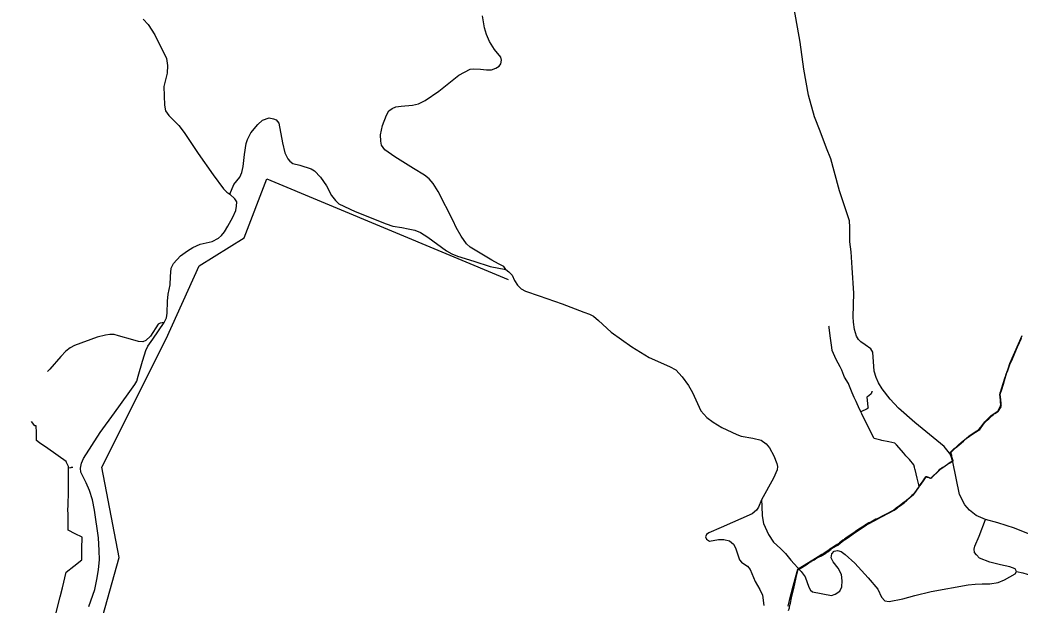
# Model space of a CAD drawing. Extents: x -789162 to -606354, y -1062736 to -945481.
# Drawn here: x -673868 to -670420, y -977941 to -975923 of the extents above; entities that cross this region are included whole.
import ezdxf

# ---------------------------------------------------------------- set-up
doc = ezdxf.new("R2010")
doc.units = 0
for name, color, linetype in [('_SIRSI VZTAHY_CYKLOTRASY MISTNI S', 7, 'Continuous'), ('_SIRSI VZTAHY_SILNICE III TRIDY_STAV', 7, 'Continuous'), ('_SIRSI VZTAHY_VTL PLYNOVOD', 7, 'Continuous')]:
    doc.layers.add(name, color=color, linetype=linetype)

msp = doc.modelspace()

# ---------------------------------------------------------------- linework, layer by layer
at = {"layer": '_SIRSI VZTAHY_CYKLOTRASY MISTNI S'}
msp.add_lwpolyline([(-674400.1, -979454.8), (-673733.2, -979478.7), (-673476.7, -979447.9), (-673272.4, -979280.2), (-673710.1, -978962), (-673785.4, -978719), (-673634.9, -978636.9), (-673689.6, -978359.7), (-673525.7, -977776.9), (-673585.5, -977465.6), (-673364.1, -977022.4), (-673250.4, -976770.9), (-673094.8, -976675.1), (-673017, -976471.5), (-672185.2, -976818.8)], dxfattribs=at)
at = {"layer": '_SIRSI VZTAHY_SILNICE III TRIDY_STAV'}
for points in [[(-670539.8, -977645.8), (-670571.5, -977632.3), (-670594.9, -977613.8), (-670610.6, -977595.6), (-670628.6, -977559.3), (-670651.9, -977446.9), (-670659.2, -977425.3), (-670663.9, -977416.6), (-670682.2, -977394.5), (-670782.8, -977311.6), (-670839.4, -977262), (-670868.2, -977231.3), (-670895.8, -977194.8), (-670908.2, -977174.7), (-670916.4, -977156.2), (-670922.6, -977134.7), (-670928.2, -977069.4), (-670935, -977057.6), (-670953.7, -977043.4), (-670969.4, -977032.8), (-670976.6, -977024.9), (-670983.9, -977014.1), (-670990.9, -976990.2), (-670994.7, -976965.7), (-670995.1, -976946.5), (-670993.5, -976865.7), (-670999.1, -976778.4), (-671002.4, -976722.6), (-671006.7, -976688.2), (-671007.4, -976663.1), (-671006.4, -976637.3), (-671008.1, -976616.4), (-671023.3, -976571.1), (-671042.5, -976512.9), (-671061.3, -976444.8), (-671072.9, -976402.4), (-671087.4, -976365.7), (-671109.6, -976306.9), (-671129.1, -976256.9), (-671149.3, -976182.5), (-671165.2, -976093.5), (-671178.1, -976000.1), (-671187.6, -975948.2), (-671205.6, -975844.6)], [(-673442.9, -975921), (-673426.1, -975939.4), (-673403.3, -975974.2), (-673362.2, -976056.2), (-673358.9, -976079.9), (-673360.2, -976107.4), (-673371.4, -976152.3), (-673369.3, -976217.4), (-673366.4, -976236.4), (-673354.4, -976252.8), (-673320.2, -976286.9), (-673301.3, -976311.4), (-673253.6, -976383.7), (-673201.4, -976457.9), (-673166.5, -976505.6), (-673154.8, -976517.6), (-673144.6, -976523.9)], [(-672193.1, -976784), (-672200.2, -976773), (-672218.2, -976764.6), (-672240.9, -976751.9), (-672315.5, -976706.9), (-672329, -976694.8), (-672347.2, -976669.2), (-672364.6, -976638.6), (-672374.7, -976615.8), (-672426.7, -976515.4), (-672443.4, -976487.7), (-672457.4, -976470.8), (-672473.3, -976458.9), (-672511.2, -976435.4), (-672575.5, -976395.7), (-672609.8, -976370.9), (-672621.3, -976355.5), (-672624.4, -976340.8), (-672625.3, -976319.6), (-672617.6, -976287.5), (-672604.1, -976251.8), (-672596.4, -976237.2), (-672585.3, -976228.2), (-672572.1, -976223.2), (-672553.5, -976220.8), (-672514.9, -976217.6), (-672493.5, -976212.9), (-672470.7, -976201.2), (-672423.5, -976168.8), (-672355.2, -976113.2), (-672315.3, -976092.9), (-672303.4, -976091.5), (-672280, -976092.5), (-672259.6, -976095.7), (-672242.1, -976094.9), (-672227.1, -976089.4), (-672216.4, -976082.3), (-672209.9, -976074.8), (-672207.6, -976061.9), (-672209.6, -976051.4), (-672231.9, -976025.4), (-672248.7, -975997.6), (-672259, -975973.6), (-672266, -975950.3), (-672272.8, -975908.8)], [(-673144.6, -976523.9), (-673130.2, -976490.9), (-673110.1, -976465.6), (-673102.7, -976449.2), (-673098, -976428.3), (-673093.8, -976387.1), (-673088.2, -976348.9), (-673083.6, -976335.2), (-673072.4, -976312.7), (-673048.4, -976284.4), (-673031.3, -976268.7), (-673008.8, -976260.6), (-672993.9, -976264), (-672984.4, -976268.3), (-672975.2, -976279.4), (-672962.5, -976346.7), (-672954.5, -976381.4), (-672944.9, -976401.8), (-672938, -976410.7), (-672927.2, -976417.9), (-672903, -976423.5), (-672864.2, -976436.6), (-672852.3, -976443.4), (-672831.4, -976465.2), (-672811.4, -976495.3), (-672793.9, -976528.6), (-672780, -976546.2), (-672768.1, -976557.6), (-672712, -976583.8), (-672605.9, -976626.4), (-672582.2, -976634.5), (-672550.9, -976638.9), (-672529.2, -976644.1), (-672507.2, -976648.3), (-672487.4, -976656.3), (-672461.5, -976671.9), (-672397.7, -976719), (-672379.4, -976729.6), (-672359.6, -976737.9), (-672303.2, -976755.5), (-672246.9, -976773), (-672193.1, -976784)], [(-673371.3, -976966.8), (-673362.9, -976950), (-673360, -976934.9), (-673359.4, -976893.4), (-673356.6, -976868.9), (-673350.2, -976836.2), (-673349.1, -976807.4), (-673346.5, -976779.3), (-673338.5, -976762.7), (-673314.2, -976736.7), (-673290.5, -976719.3), (-673271.6, -976707.6), (-673246.7, -976696.5), (-673205.2, -976686.7), (-673183.7, -976676.1), (-673172.9, -976666.9), (-673163.1, -976653.8), (-673151.2, -976634.7), (-673134.6, -976603.6), (-673123.7, -976579.9), (-673121.3, -976565), (-673120.5, -976550.5), (-673127.2, -976540.2), (-673144.6, -976523.9)], [(-672193.1, -976784), (-672182.3, -976791.3), (-672171.2, -976803.4), (-672162.5, -976821.2), (-672153.2, -976838.3), (-672140.3, -976851), (-672125.2, -976858.7), (-672077.6, -976875.1), (-671998.4, -976902.1), (-671923.6, -976930.4), (-671904, -976937.8), (-671890.2, -976944.7), (-671873.3, -976959.5), (-671829.6, -977000), (-671758.6, -977050.3), (-671698.3, -977087.7), (-671629.2, -977118.4), (-671606.9, -977130.2), (-671585.1, -977154.3), (-671563.6, -977183.5), (-671548.9, -977208.2), (-671526.6, -977258.1), (-671520.2, -977270.8), (-671500.5, -977294.5), (-671478.2, -977310.8), (-671448.3, -977328.5), (-671396.6, -977352.3), (-671381.2, -977358), (-671341, -977364.9), (-671313.2, -977371.8), (-671295.7, -977384.5), (-671284.1, -977399.3), (-671269.5, -977426), (-671258.1, -977452.2), (-671256.3, -977462.8), (-671257.2, -977474.2), (-671270, -977503.2), (-671311.9, -977578.1)], [(-673371.3, -976966.8), (-673384.5, -976968.3), (-673391.3, -976972.7), (-673417.4, -977013.5), (-673434, -977028.9), (-673444.5, -977033.5), (-673459.3, -977031.8), (-673478.9, -977026.2), (-673528.6, -977012), (-673543.3, -977008.1), (-673557.8, -977007.6), (-673572.7, -977010.3), (-673602.3, -977017.6), (-673679.8, -977046.1), (-673695.3, -977054.2), (-673710, -977065.9), (-673727.5, -977083.6), (-673764.9, -977127.2), (-673772.8, -977135.4)], [(-673630, -977945.3), (-673610.4, -977886.9), (-673601.7, -977846.9), (-673597.3, -977818.6), (-673593.8, -977785.2), (-673594.7, -977752.4), (-673597.4, -977708.8), (-673611.2, -977613.1), (-673617.8, -977578.6), (-673628.6, -977545.9), (-673639.6, -977518.9), (-673651.2, -977496.4), (-673657.6, -977482.8), (-673659.2, -977468.7), (-673655.9, -977451.9), (-673648.4, -977435.3), (-673590.9, -977346.2), (-673542.5, -977277.8), (-673494.8, -977212.1), (-673471.6, -977180.2), (-673464.9, -977168.4), (-673460.4, -977151.5), (-673445.1, -977100.1), (-673438.4, -977077.8), (-673433.8, -977063), (-673427.1, -977048.5), (-673410.4, -977024.1), (-673371.3, -976966.8)], [(-671311.9, -977578.1), (-671322.4, -977602.8), (-671329.1, -977613.4), (-671344, -977626.7), (-671450, -977673.9), (-671493.1, -977691.8), (-671500.9, -977697.8), (-671504.7, -977705.1), (-671500.8, -977713.8), (-671490.5, -977720.6), (-671459.8, -977714.7), (-671441.2, -977714.3), (-671422.1, -977719), (-671407.9, -977730.7), (-671401.5, -977743.2), (-671386.8, -977784.5), (-671380.4, -977793), (-671372.3, -977798.5), (-671359.6, -977807.1), (-671350, -977818.3), (-671333.2, -977859.4), (-671317.2, -977887.6), (-671308.1, -977907.3), (-671303.8, -977942.6)], [(-671311.9, -977578.1), (-671310.9, -977600.4), (-671309.2, -977633.6), (-671304.9, -977659.3), (-671287.2, -977697.1), (-671270.2, -977724.4), (-671245.6, -977745.5), (-671228.7, -977763.5), (-671210.4, -977786.5), (-671175.2, -977824.6), (-671161.5, -977843.4), (-671148.8, -977879.1), (-671143, -977889.7), (-671135.3, -977895.2), (-671070.5, -977907.8), (-671057.4, -977903.2), (-671042, -977893.5), (-671034.1, -977878.2), (-671033, -977857.6), (-671035.7, -977835.9), (-671047.3, -977813.6), (-671064.3, -977791.9), (-671071.7, -977778.2), (-671069, -977764.8), (-671060.9, -977755.2), (-671049.4, -977752.8), (-671036.6, -977756.2), (-671022.7, -977766.1), (-670990.1, -977796.4), (-670943.8, -977846.6), (-670910.5, -977886.2), (-670897.6, -977914.2), (-670886.5, -977926), (-670871.1, -977928.5), (-670824, -977919), (-670782.5, -977907.6), (-670726.2, -977894.5), (-670599.5, -977871.5), (-670574.6, -977868.8), (-670551.2, -977867.5), (-670524.8, -977867.6), (-670495.4, -977863.2), (-670473.8, -977854.2), (-670437.4, -977832.9), (-670431.8, -977824.7)], [(-670431.8, -977824.7), (-670437.3, -977815.5), (-670455.1, -977809.1), (-670488, -977802.3), (-670524.8, -977792.8), (-670559.5, -977779.4), (-670570.8, -977768), (-670576.6, -977759.7), (-670577.9, -977748.4), (-670575.9, -977737.6), (-670561.6, -977703.1), (-670539.8, -977645.8)], [(-670283.7, -977759.4), (-670306.9, -977747.3), (-670333, -977729.2), (-670379.7, -977700.3), (-670438.8, -977676.3), (-670496.4, -977657), (-670539.8, -977645.8)], [(-670431.8, -977824.7), (-670410.8, -977829.7), (-670395.4, -977834.3), (-670368.6, -977844.3), (-670351.5, -977845.9), (-670332.4, -977839.6), (-670316, -977830.6), (-670305.4, -977815.8), (-670294.9, -977793.5), (-670283.7, -977759.4)]]:
    msp.add_lwpolyline(points, dxfattribs=at)
at = {"layer": '_SIRSI VZTAHY_VTL PLYNOVOD'}
for points in [[(-670969.3, -977274.3), (-670969.5, -977273.9), (-670973.4, -977265.1), (-670985.1, -977238.8), (-670991.5, -977225.2), (-670999.1, -977209.1), (-671010.3, -977180.2), (-671011.7, -977177.1), (-671024.9, -977154.6), (-671027.1, -977149.8), (-671034.4, -977130.5), (-671040.6, -977119.1), (-671054.5, -977093.8), (-671063.5, -977072.9), (-671067.9, -977062.6), (-671068.7, -977053.2), (-671073.6, -977020.4), (-671078.3, -976985.4), (-671078.7, -976981.9), (-671078.7, -976981.5), (-671079, -976979.3)], [(-670765.3, -977527.8), (-670764.2, -977526.2), (-670754.7, -977512.8), (-670748.2, -977503.8), (-670743.9, -977497.7), (-670743, -977497.8), (-670742.6, -977498.1), (-670741.8, -977498.3), (-670740.4, -977498.7), (-670740.3, -977498.7), (-670739.7, -977498.9), (-670735.8, -977500.2), (-670733.2, -977501.1), (-670731.7, -977501.6), (-670730.9, -977501.8), (-670728.1, -977502.8), (-670700.5, -977476.8), (-670696.3, -977472.8), (-670693.9, -977470.9), (-670693.4, -977470.4), (-670692.7, -977469.8), (-670692.5, -977469.6), (-670688.1, -977466.9), (-670686.5, -977465.9), (-670683.4, -977464.1), (-670683, -977464.6), (-670682.8, -977464.7), (-670682.8, -977464.7), (-670682.8, -977464.7), (-670665.4, -977451.9), (-670665.4, -977451.8), (-670665.5, -977451.7), (-670665.7, -977451.5), (-670665.4, -977451.3), (-670664.8, -977450.7), (-670664.3, -977450.3), (-670662.6, -977449), (-670661.5, -977448.2), (-670656.6, -977445.9), (-670651.4, -977444.1), (-670654.3, -977432.9), (-670656.1, -977425.6), (-670660.5, -977414.8), (-670654.9, -977409.3), (-670646.2, -977400.8), (-670638.2, -977393.7), (-670631.2, -977387.5), (-670631.2, -977387.5), (-670630.6, -977386.9), (-670616.3, -977374.2), (-670606.1, -977366.4), (-670597.2, -977358.6), (-670595.6, -977357.4), (-670591.8, -977355), (-670569.4, -977340.4), (-670562.6, -977336), (-670555.8, -977327.3), (-670541.5, -977309), (-670533.3, -977300.6), (-670521.1, -977288.3), (-670505.8, -977278.2), (-670498.8, -977273.5), (-670497.2, -977272.4), (-670495.8, -977270), (-670494.7, -977268.2), (-670490.7, -977261.2), (-670488.1, -977256.7), (-670486, -977253.2), (-670489.2, -977221.6), (-670489.8, -977215.5), (-670488.1, -977209.2), (-670486.5, -977203.2), (-670484.4, -977195.6), (-670483.1, -977191.4), (-670472.7, -977158.6), (-670470.8, -977153), (-670469.2, -977148.4), (-670467.8, -977144.4), (-670461.5, -977126), (-670455.5, -977108.2), (-670413.1, -977010.9)], [(-670764.3, -977528.2), (-670763.7, -977527.3), (-670762.3, -977525.3), (-670760.4, -977522.6), (-670759.2, -977520.9), (-670753.5, -977513), (-670749.5, -977507.5), (-670748, -977505.4), (-670743.5, -977499.2), (-670743.3, -977498.9), (-670742.4, -977498.6), (-670741.2, -977499), (-670740.5, -977499.2), (-670740, -977499.4), (-670739.8, -977499.5), (-670737.5, -977500.3), (-670734.7, -977501.2), (-670733.5, -977501.7), (-670733.2, -977501.8), (-670732.1, -977502.2), (-670728.8, -977503.3), (-670727.6, -977503.7), (-670724.4, -977500.8), (-670699.8, -977478), (-670693.8, -977471.6), (-670693.4, -977471.2), (-670693.2, -977471.1), (-670692.3, -977470.6), (-670691.7, -977470.2), (-670685.8, -977466.8), (-670682.7, -977464.8), (-670682.7, -977464.7), (-670665.3, -977452.1), (-670665, -977452.3), (-670664.5, -977451.9), (-670664.2, -977451.6), (-670663.9, -977451.4), (-670663.3, -977451), (-670662.9, -977450.7), (-670662, -977450), (-670656.6, -977446.8), (-670651.8, -977445.1), (-670651.1, -977444.9), (-670650.8, -977444.8), (-670651.1, -977443.8), (-670653.7, -977433.1), (-670655.3, -977427), (-670655.7, -977425.4), (-670655.7, -977425.2), (-670659.1, -977414.9), (-670656.9, -977412.9), (-670656.6, -977412.6), (-670656.5, -977412.4), (-670654, -977409.8), (-670645.6, -977401.6), (-670637.8, -977394.9), (-670630.2, -977388.2), (-670630.2, -977388.2), (-670615.4, -977375.4), (-670605.7, -977366.6), (-670604.4, -977365.7), (-670596.1, -977360.2), (-670589.8, -977355.4), (-670574.1, -977344.9), (-670558.8, -977335.6), (-670554, -977328.7), (-670548.7, -977320.3), (-670541.4, -977311.5), (-670533.7, -977303.1), (-670528.2, -977298.2), (-670523.6, -977294.1), (-670517.4, -977288.7), (-670512.8, -977285.2), (-670510.1, -977283.1), (-670509, -977282), (-670507, -977280.7), (-670501.2, -977276.9), (-670497.7, -977274.6), (-670495.4, -977273.2), (-670493.3, -977269.8), (-670490.2, -977264.8), (-670486.9, -977259.2), (-670484.6, -977254.6), (-670484.8, -977252.5), (-670485.5, -977244.2), (-670487.8, -977221.7), (-670488.4, -977215.6), (-670488.4, -977215.5), (-670488.3, -977213.7), (-670487, -977209.7), (-670484.2, -977201), (-670477.5, -977179), (-670471.1, -977158.5), (-670465.2, -977139.2), (-670464.5, -977137.8), (-670464.5, -977137.8), (-670463.3, -977135.3), (-670455.7, -977111.8), (-670452.3, -977104.1), (-670446.7, -977091.3), (-670428.5, -977049.9), (-670415.3, -977020.3)], [(-670967.8, -977273.6), (-670967.6, -977273.5), (-670946.6, -977262.8), (-670945.8, -977262.4), (-670944.9, -977261.9), (-670943.4, -977261.1), (-670943.3, -977261.1), (-670943.3, -977261.1), (-670943.1, -977261), (-670943.2, -977260.2), (-670943.2, -977260.1), (-670943.6, -977256.8), (-670946.7, -977224.2), (-670946.8, -977223.2), (-670946.8, -977223.1), (-670946.3, -977222), (-670944.6, -977220.7), (-670941.4, -977218), (-670933.9, -977211.9), (-670930.8, -977209.3), (-670931.5, -977207.2), (-670931.6, -977206.7), (-670931.4, -977206.4), (-670930.8, -977205.8), (-670930.6, -977205.7)], [(-670930.6, -977205.7), (-670930.9, -977205.3), (-670930.7, -977205.2), (-670930.5, -977205), (-670930.4, -977205), (-670930.2, -977205.3)], [(-670930.6, -977205.7), (-670930.4, -977205.5), (-670930.4, -977205.5), (-670930.2, -977205.3)], [(-670930.2, -977205.3), (-670930, -977205.2), (-670929.9, -977205.1), (-670929, -977204.4)], [(-670969.3, -977274.3), (-670968.9, -977274.2), (-670968.7, -977274.1), (-670968.5, -977274)], [(-670768.6, -977528.1), (-670769, -977526.7), (-670772.3, -977512.9), (-670774.7, -977503.1), (-670774.7, -977503), (-670782, -977474), (-670782.5, -977472), (-670784.1, -977465.6), (-670786.3, -977457.1), (-670801.7, -977439.4), (-670813.5, -977425.8), (-670820.8, -977417.5), (-670846, -977388.5), (-670851.3, -977382.4), (-670851.5, -977382.2), (-670872.5, -977378), (-670896.2, -977373.3), (-670900.6, -977372.4), (-670905.1, -977371.2), (-670923.3, -977366.3), (-670928.6, -977355.8), (-670943, -977327.1), (-670952.4, -977308.5), (-670952.5, -977308.3), (-670965.7, -977281.6), (-670969.3, -977274.3)], [(-670968.5, -977274), (-670968.7, -977273.7), (-670968.8, -977273.5), (-670968.4, -977273.3), (-670968.1, -977273.1), (-670967.8, -977273.6)], [(-670968.5, -977274), (-670968.2, -977273.8), (-670967.8, -977273.6)], [(-673701.1, -977467.9), (-673701.2, -977463.3), (-673707.5, -977449.2), (-673708.8, -977446.4), (-673772.1, -977401.3), (-673801.1, -977381.2), (-673811.2, -977373.7), (-673811.2, -977356.8), (-673811.1, -977345), (-673811.1, -977344.4), (-673812.2, -977323.7), (-673812.2, -977323.2), (-673817.1, -977323.3), (-673827.7, -977307.6), (-673828, -977307.7)], [(-673745.9, -977975.6), (-673729.3, -977912.9), (-673721.8, -977881.1), (-673708.2, -977827.5), (-673682.6, -977807.1), (-673654.7, -977785.4), (-673654.7, -977784.7), (-673654.5, -977765.3), (-673654.3, -977745.5), (-673653.8, -977707.9), (-673653.8, -977706.3), (-673677.4, -977694.8), (-673702, -977682.5), (-673702, -977681.9), (-673702, -977662), (-673702.2, -977624.8), (-673702.4, -977614.9), (-673701.8, -977595.1), (-673701.1, -977551.8), (-673701.1, -977546.3), (-673700.9, -977524.5), (-673701, -977509.2), (-673701, -977495.2), (-673701.1, -977483.5), (-673701.1, -977467.9)], [(-673701.1, -977467.9), (-673694.1, -977466.9), (-673692.6, -977466.8), (-673691.8, -977466.6), (-673691.7, -977466.6)], [(-673691.2, -977466.6), (-673691.2, -977466.4), (-673691.2, -977466.3), (-673691.3, -977466.3), (-673691.5, -977466.3), (-673691.7, -977466.3), (-673691.7, -977466.5), (-673691.7, -977466.6)], [(-673691.7, -977466.6), (-673691.4, -977466.6), (-673691.4, -977466.6), (-673691.2, -977466.6)], [(-673686, -977466), (-673686.4, -977466), (-673686.4, -977466), (-673686.4, -977466), (-673686.4, -977466), (-673686.5, -977466), (-673690.6, -977466.5), (-673691, -977466.6), (-673691.2, -977466.6)], [(-670767.4, -977530.7), (-670771.9, -977537), (-670785.3, -977556.4), (-670787.8, -977558.7), (-670792.7, -977563.1), (-670804, -977573.4), (-670812.6, -977581.1), (-670819.2, -977586.1), (-670836.2, -977598.9), (-670847.2, -977607.2), (-670855.1, -977613.2), (-670915.4, -977644.2), (-670916.9, -977645), (-670935, -977654.6), (-670941, -977657.7), (-670950.5, -977662.8), (-670951.4, -977663.4), (-670953, -977664.5), (-670959.1, -977668.5), (-670975.7, -977679.4), (-670987.6, -977687.6), (-670988.4, -977688.2), (-671019.4, -977709.6), (-671025.8, -977714.1), (-671026.4, -977714.5), (-671030.6, -977717.6), (-671042.7, -977726.6), (-671046.4, -977729.4), (-671047.6, -977730.3), (-671049.6, -977731.8), (-671051, -977732.6), (-671053.8, -977734.3), (-671070.7, -977744.5), (-671071.9, -977745.3), (-671082.8, -977753.6), (-671088.1, -977757.1), (-671088.6, -977757.5), (-671096.9, -977762.9), (-671096.9, -977762.9), (-671100.8, -977765.3), (-671102.3, -977766.2), (-671103.5, -977767), (-671103.7, -977767.1), (-671125.8, -977780.6), (-671179.9, -977813.6), (-671180.2, -977813.8), (-671184.5, -977816.4), (-671185.5, -977817), (-671186.4, -977817.6), (-671187.5, -977818.2), (-671189.7, -977826.4), (-671203.3, -977877.4), (-671216.1, -977925.7), (-671221, -977944.4)], [(-671139.8, -977790.4), (-671139.5, -977790.2), (-671139, -977789.9), (-671129.4, -977784.4), (-671125.1, -977782), (-671114.8, -977776.1), (-671105, -977770.6), (-671101.4, -977768.5), (-671095.4, -977765.1), (-671093.1, -977763.8), (-671088.2, -977760.5), (-671087.6, -977760.1), (-671082.9, -977756.8), (-671071.8, -977747.9), (-671071, -977747.3), (-671053, -977736.6), (-671048.8, -977734.1), (-671048.4, -977733.9), (-671038.6, -977726.4), (-671028.4, -977718.7), (-671024.8, -977715.9), (-671013.1, -977707.8), (-670995.5, -977695.6), (-670988.8, -977690.9), (-670987.4, -977690), (-670981.9, -977686.2), (-670978.4, -977683.8), (-670974.7, -977681.3), (-670949.9, -977664.7), (-670949.4, -977664.4), (-670915.6, -977646.7), (-670914.9, -977646.3), (-670854, -977614.1), (-670844.1, -977606.6), (-670839.1, -977602.7), (-670832, -977597.3), (-670827.8, -977594.1), (-670822.8, -977590.3), (-670818.3, -977586.9), (-670814.5, -977584), (-670811.7, -977581.8), (-670795, -977566.5), (-670786.2, -977558.4), (-670784.7, -977557.1), (-670766.7, -977531.3), (-670765, -977529.1), (-670764.8, -977528.8), (-670764.3, -977528.2)], [(-670768.6, -977528.1), (-670767.5, -977527.8), (-670767.4, -977527.7)], [(-670768.3, -977529.5), (-670768.3, -977529.4), (-670768.6, -977528.1)], [(-670768, -977529.9), (-670767.9, -977529.8), (-670767.7, -977529.7), (-670767.9, -977529.5), (-670768, -977529.3), (-670768.3, -977529.5)], [(-670768, -977529.9), (-670768.1, -977529.7), (-670768.3, -977529.5)], [(-670767.4, -977530.7), (-670767.7, -977530.4), (-670767.9, -977530), (-670768, -977529.9)], [(-670766.6, -977527.6), (-670766.7, -977527), (-670766.9, -977527), (-670767.3, -977527.1), (-670767.5, -977527.2), (-670767.4, -977527.7)], [(-670767.4, -977527.7), (-670767.1, -977527.7), (-670767, -977527.7), (-670766.6, -977527.6)], [(-670767.4, -977530.7), (-670766.8, -977529.9), (-670765.3, -977527.8)], [(-670765.3, -977527.8), (-670765.8, -977527.4), (-670766.4, -977527.5), (-670766.6, -977527.6)], [(-670764.3, -977528.2), (-670764.7, -977528.1), (-670765.3, -977527.8)], [(-671218.9, -977959.1), (-671214.7, -977950.4), (-671214.4, -977949.7), (-671214.8, -977948.4), (-671214.8, -977948.1), (-671214.8, -977947.6), (-671214.7, -977945.5), (-671211.9, -977933.9), (-671207.6, -977916.3), (-671200.2, -977884), (-671191.6, -977845.8), (-671186.4, -977822.2), (-671185.9, -977820), (-671185, -977819.5), (-671183.4, -977818.4), (-671180.8, -977816.7), (-671179.1, -977815.7), (-671178.6, -977815.3), (-671157.7, -977801.9), (-671147.8, -977795.5), (-671144.4, -977793.3), (-671140.3, -977790.7), (-671139.8, -977790.4)], [(-671139.8, -977790.4), (-671139.8, -977790.5)]]:
    msp.add_lwpolyline(points, dxfattribs=at)

doc.saveas('drawing.dxf')
